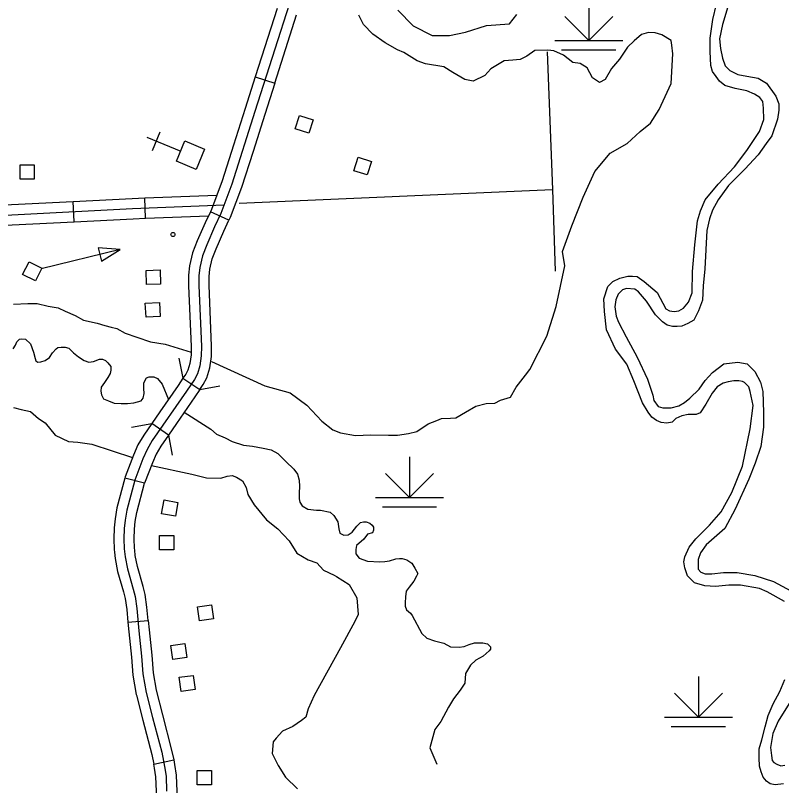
# Model space of a CAD drawing. Extents: x 1084508 to 1142749, y 1057638 to 1093403.
# Drawn here: x 1127533 to 1129304, y 1089775 to 1091555 of the extents above; entities that cross this region are included whole.
import ezdxf

# ---------------------------------------------------------------- set-up
doc = ezdxf.new("R2010")
doc.units = 0
for name, color, linetype in [('Level 31', 7, 'Continuous'), ('Level 32', 7, 'Continuous'), ('Level 35', 7, 'Continuous'), ('Level 38', 7, 'Continuous'), ('Level 44', 7, 'Continuous'), ('Level 47', 7, 'Continuous'), ('Level 5', 7, 'Continuous'), ('Level 56', 7, 'Continuous'), ('Level 57', 7, 'Continuous')]:
    doc.layers.add(name, color=color, linetype=linetype)

msp = doc.modelspace()

# ---------------------------------------------------------------- linework, layer by layer
at = {"layer": 'Level 31'}
for p, q in [((1128087.9, 1091412.9), (1128132.8, 1091398.6)), ((1128026.9, 1091081.7), (1127984.1, 1091101.2)), ((1127920.6, 1090716.2), (1127959.7, 1090689.9)), ((1127887.1, 1090584.6), (1127848.4, 1090611.4)), ((1127831.8, 1090473.6), (1127786.2, 1090485.5)), ((1127793.4, 1090152.2), (1127840.3, 1090156.4)), ((1127853.2, 1089824.3), (1127899.3, 1089833.9)), ((1127853.2, 1089824.3), (1127853.2, 1089824.3))]:
    msp.add_line(p, q, dxfattribs=at)
for points in [[(1128212.1, 1091725.1), (1128087.1, 1091333), (1128033.7, 1091164.6), (1128008.1, 1091097), (1127993.9, 1091065.9), (1127975.6, 1091024.7), (1127965.5, 1090999), (1127959.4, 1090971.9), (1127957.4, 1090953), (1127957.4, 1090930.7), (1127963.5, 1090789.9), (1127962.8, 1090768.3), (1127959.4, 1090745.3), (1127954, 1090726.4), (1127947.2, 1090713.6), (1127929, 1090686.5), (1127849.9, 1090572.3), (1127837.8, 1090551.3), (1127828.3, 1090529.7), (1127809.4, 1090481), (1127791.1, 1090411.3), (1127787.1, 1090388.4), (1127785.1, 1090368.8), (1127784.4, 1090345.1), (1127785.1, 1090322.1), (1127787.1, 1090303.2), (1127792.5, 1090275.5), (1127806, 1090228.8), (1127810.1, 1090211.9), (1127814.1, 1090184.2), (1127818.9, 1090132.1), (1127824.9, 1090074), (1127828.3, 1090032.7), (1127835.7, 1089990.2), (1127850.6, 1089932), (1127871.6, 1089851.6), (1127878.3, 1089819.1), (1127881.7, 1089796.8), (1127883, 1089761.6)], [(1128138.2, 1091570.8), (1128087.9, 1091412.9)], [(1128132.8, 1091398.6), (1128183.1, 1091556.5)], [(1128087.9, 1091412.9), (1128064.7, 1091340.1), (1128037.7, 1091254.9)], [(1128132.8, 1091398.6), (1128109.6, 1091325.8), (1128082.6, 1091240.7)], [(1128037.7, 1091254.9), (1128011.5, 1091172.4), (1127986.3, 1091106.1), (1127984.1, 1091101.2)], [(1128082.6, 1091240.7), (1128056, 1091156.9), (1128029.8, 1091087.9), (1128026.9, 1091081.7)], [(1127984.1, 1091101.2), (1127972.4, 1091075.6), (1127953.9, 1091033.8), (1127942.9, 1091005.9), (1127936.1, 1090975.8), (1127933.8, 1090954.3), (1127933.8, 1090934.8)], [(1127980.9, 1090934.8), (1127980.9, 1090951.8), (1127982.7, 1090968.1), (1127988.1, 1090992), (1127997.4, 1091015.6), (1128015.3, 1091056.3), (1128026.9, 1091081.7)], [(1127933.8, 1090934.8), (1127933.8, 1090930.2), (1127939.9, 1090789.8), (1127939.3, 1090769.9)], [(1127986.3, 1090768.5), (1127987, 1090790.1), (1127980.9, 1090931.2), (1127980.9, 1090934.8)], [(1127939.3, 1090770.4), (1127936.3, 1090750.3), (1127932, 1090735.2), (1127927, 1090725.7), (1127920.6, 1090716.2)], [(1127959.7, 1090689.9), (1127967.5, 1090701.5), (1127976, 1090717.6), (1127982.5, 1090740.4), (1127986.3, 1090766.2), (1127986.3, 1090768.5)], [(1127920.6, 1090716.2), (1127909.6, 1090699.8), (1127867.1, 1090638.4)], [(1127959.7, 1090689.9), (1127948.4, 1090673.2), (1127905.8, 1090611.6)], [(1127867.1, 1090638.4), (1127848.4, 1090611.4)], [(1127848.4, 1090611.4), (1127830, 1090584.9), (1127816.7, 1090562), (1127806.5, 1090538.6), (1127787, 1090488.3), (1127786.2, 1090485.5)], [(1127905.8, 1090611.6), (1127887.1, 1090584.6)], [(1127887.1, 1090584.6), (1127869.8, 1090559.6), (1127858.8, 1090540.6), (1127850.1, 1090520.7), (1127831.8, 1090473.7), (1127831.8, 1090473.6)], [(1127786.2, 1090485.5), (1127768.1, 1090416.4), (1127763.8, 1090391.6), (1127761.6, 1090370.3), (1127760.8, 1090345.1), (1127761.6, 1090320.5), (1127762.2, 1090314.1)], [(1127809.1, 1090319.1), (1127808.6, 1090323.7), (1127807.9, 1090345.1), (1127808.6, 1090367.2), (1127810.4, 1090385.1), (1127814.2, 1090406.3), (1127831.8, 1090473.6)], [(1127762.2, 1090314.1), (1127763.8, 1090299.7), (1127769.6, 1090269.9), (1127783.3, 1090222.8), (1127786.9, 1090207.5), (1127790.7, 1090181.4), (1127793.4, 1090152.2)], [(1127840.3, 1090156.4), (1127837.5, 1090187), (1127833.2, 1090216.4), (1127828.8, 1090234.8), (1127815.4, 1090281), (1127810.4, 1090306.7), (1127809.1, 1090319.1)], [(1127840.3, 1090156.4), (1127842.3, 1090134.4), (1127848.4, 1090076.2), (1127851.7, 1090035.7), (1127858.8, 1089995.1), (1127858.6, 1089995.6)], [(1127793.4, 1090152.2), (1127795.4, 1090129.8), (1127801.5, 1090071.8), (1127804.9, 1090029.8), (1127812.7, 1089985.2), (1127813, 1089983.9)], [(1127858.7, 1089995.6), (1127873.4, 1089937.9), (1127894.5, 1089856.9), (1127899.3, 1089833.9)], [(1127813, 1089984), (1127827.8, 1089926.1), (1127848.6, 1089846.2), (1127853.2, 1089824.3)], [(1127899.3, 1089833.9), (1127901.5, 1089823.3), (1127905.2, 1089799), (1127906.6, 1089761.4), (1127903.8, 1089713.5), (1127900, 1089683), (1127890.5, 1089657.5)], [(1127846.4, 1089673.9), (1127853.9, 1089694.3), (1127856.9, 1089717.8), (1127859.5, 1089761.9), (1127858.2, 1089794.6), (1127855.1, 1089814.9), (1127853.2, 1089824.3)]]:
    msp.add_lwpolyline(points, dxfattribs=at)
at = {"layer": 'Level 32'}
for p, q in [((1127834.3, 1091086.1), (1127832.4, 1091133.1)), ((1127669, 1091078), (1127666.6, 1091125.1))]:
    msp.add_line(p, q, dxfattribs=at)
for points in [[(1127666.6, 1091125.1), (1127803.3, 1091132), (1127832.4, 1091133.1)], [(1127832.4, 1091133.1), (1127999.1, 1091139.8)], [(1125349.1, 1091024.6), (1125520.1, 1091026.3), (1125602.5, 1091029.5), (1125898.7, 1091037), (1126166.7, 1091043.8), (1126642.6, 1091064.8), (1127080.8, 1091085.6), (1127174.5, 1091085.6), (1127309.6, 1091086.9), (1127525.3, 1091094.3), (1127804.4, 1091108.5), (1128015.6, 1091116.8)], [(1127501.5, 1091117.1), (1127524.3, 1091117.9), (1127666.6, 1091125.1)], [(1127669, 1091078), (1127805.4, 1091084.9), (1127834.3, 1091086.1)], [(1127834.3, 1091086.1), (1127979.8, 1091091.9)], [(1127503.1, 1091070), (1127526.2, 1091070.8), (1127669, 1091078)]]:
    msp.add_lwpolyline(points, dxfattribs=at)
at = {"layer": 'Level 35'}
for points in [[(1129260.5, 1091355.7), (1129254.3, 1091365.4), (1129241.5, 1091373.1), (1129224.1, 1091380.3), (1129196.9, 1091386), (1129172.8, 1091392.6), (1129161, 1091402.9), (1129152.8, 1091413.7), (1129144.6, 1091425), (1129140.5, 1091439.3), (1129139.5, 1091471.8), (1129139.5, 1091502.5), (1129145.6, 1091545.6), (1129153.8, 1091581)], [(1129182.4, 1091582.3), (1129167.3, 1091533.9), (1129160.6, 1091501), (1129163.2, 1091478.4), (1129167.8, 1091455.9), (1129174.1, 1091438.3), (1129184.3, 1091427.5), (1129203.3, 1091418.6), (1129224.2, 1091414.8), (1129250.4, 1091409.7), (1129269.3, 1091398.4), (1129290.9, 1091368.1), (1129298, 1091350.7), (1129298, 1091336.3), (1129294.5, 1091314.8), (1129281.6, 1091276.8)], [(1129169, 1090704.9), (1129155.2, 1090696.2), (1129143.9, 1090681.9), (1129129.5, 1090656.2), (1129115.7, 1090636.7), (1129107, 1090632.6), (1129102.4, 1090632.6), (1129088, 1090632.1), (1129074, 1090629.6), (1129059.8, 1090622.9), (1129051.1, 1090614.6), (1129039.3, 1090612.1), (1129025.9, 1090613.7), (1129015.1, 1090618.8), (1129004.4, 1090626.4), (1128995.7, 1090638.2), (1128982.4, 1090659.8), (1128962.9, 1090710.1), (1128946.5, 1090748.6), (1128920.3, 1090783.4), (1128899.3, 1090828.1), (1128894.7, 1090870.7), (1128893.6, 1090899.9), (1128902.9, 1090928.3), (1128914.2, 1090939.6), (1128930, 1090947.3), (1128948.5, 1090952.4), (1128959.8, 1090952.4), (1128970.6, 1090951.4), (1128987, 1090939.6), (1129016.7, 1090914.5), (1129036.7, 1090876.5), (1129045.4, 1090871.9), (1129055.7, 1090870.9), (1129066.5, 1090872.4), (1129077.9, 1090878), (1129089.2, 1090891.9), (1129097.4, 1090913.4), (1129098.5, 1090963.2), (1129104.1, 1091024.8), (1129110.2, 1091080.2), (1129116.9, 1091103.3), (1129127.7, 1091128.4), (1129157.9, 1091164.8), (1129195.4, 1091204.9), (1129224.1, 1091242.8), (1129253.3, 1091286.4), (1129263.1, 1091314.1), (1129262.5, 1091340.8), (1129260.5, 1091355.7)], [(1129281.6, 1091276.8), (1129268.8, 1091258.9), (1129249.8, 1091232.6), (1129219.1, 1091199.8), (1129181.6, 1091161.8), (1129158, 1091129), (1129144.7, 1091104.9), (1129138, 1091084.9), (1129131.4, 1091057.7), (1129126.8, 1090969.4), (1129123.2, 1090929.9), (1129121.6, 1090896.5), (1129111.9, 1090871.9), (1129101.6, 1090850.4), (1129087.3, 1090843.2), (1129073.9, 1090837), (1129062.7, 1090836), (1129052.4, 1090836), (1129040.1, 1090839.1), (1129029.3, 1090846.3), (1129012.9, 1090863.2), (1128992.4, 1090894.5), (1128973.4, 1090916), (1128964.7, 1090922.2), (1128945.7, 1090923.7), (1128936.5, 1090920.7), (1128926.8, 1090910.4), (1128921.1, 1090897.6), (1128919.1, 1090881.2), (1128921.6, 1090859.6), (1128927.3, 1090845.8), (1128945.2, 1090811.9), (1128970.4, 1090764.7), (1128994.5, 1090714.4), (1129006.8, 1090677.5), (1129008.8, 1090664.6), (1129019.1, 1090650.8), (1129029.8, 1090648.2), (1129049.3, 1090647.7), (1129066.8, 1090652.3), (1129079.6, 1090660.5), (1129091.9, 1090670.3), (1129113.9, 1090691.3), (1129127.8, 1090710.8), (1129144.7, 1090729.8), (1129157.7, 1090739.8), (1129170.9, 1090749.3), (1129203.2, 1090753.4), (1129224.8, 1090749.4), (1129242.5, 1090731.6)], [(1127528.5, 1090784.5), (1127533.6, 1090793.1), (1127536.7, 1090800.7), (1127542.8, 1090806.8), (1127548.3, 1090807.3), (1127556.5, 1090806.3), (1127568.7, 1090795.6), (1127575.3, 1090776.3), (1127578.9, 1090762.1), (1127580.9, 1090756.5), (1127585, 1090753.4), (1127592.1, 1090753.9), (1127602.3, 1090757), (1127612.4, 1090764.6), (1127619, 1090774.8), (1127627.7, 1090784.5), (1127631.7, 1090787), (1127638.9, 1090788), (1127648.5, 1090788), (1127657.2, 1090785.5), (1127667.9, 1090775.3), (1127679, 1090765.6), (1127692.3, 1090757), (1127702.9, 1090753.4), (1127713.6, 1090754.9), (1127727.9, 1090760), (1127734.5, 1090760), (1127741.6, 1090757), (1127747.2, 1090751.9), (1127754.3, 1090743.8), (1127754.3, 1090735.1), (1127752.8, 1090727), (1127747.2, 1090717.8), (1127739, 1090706.1), (1127731.4, 1090695.4), (1127730.9, 1090686.3), (1127732.4, 1090677.6), (1127737, 1090669), (1127748.7, 1090664.4), (1127761.4, 1090658.8), (1127778.2, 1090657.8), (1127792.4, 1090657.8), (1127807.2, 1090659.8), (1127824, 1090664.4), (1127828.5, 1090670.5), (1127831.1, 1090680.7), (1127830.6, 1090692.4), (1127830.1, 1090705.1), (1127832.9, 1090710.5), (1127836.2, 1090717), (1127842.4, 1090719.3), (1127853.6, 1090719.8), (1127862.1, 1090715.7), (1127872.5, 1090702.7), (1127887, 1090667.1)], [(1129242.5, 1090731.6), (1129255.2, 1090707.5), (1129260.9, 1090685.3), (1129262.8, 1090637.2), (1129262.1, 1090603.4), (1129256, 1090558.3), (1129243.2, 1090519.8), (1129228.8, 1090482.9), (1129197, 1090413.6), (1129172.9, 1090369), (1129129.8, 1090331), (1129117, 1090312.5), (1129111.4, 1090297.1), (1129111.4, 1090285.9), (1129111.4, 1090274.6), (1129117.5, 1090267.9), (1129127.8, 1090264.3), (1129142.7, 1090264.3), (1129169.8, 1090267.4), (1129201.6, 1090267.4), (1129242.7, 1090260.2), (1129285.7, 1090246.4), (1129325.7, 1090224.8)], [(1129310.6, 1090200.3), (1129270.6, 1090222.4), (1129253.1, 1090230.1), (1129209.5, 1090238.3), (1129182.4, 1090237.8), (1129151.1, 1090235.2), (1129126.5, 1090236.7), (1129103.2, 1090243.3), (1129087, 1090259.8), (1129080.8, 1090277.8), (1129078.3, 1090292.1), (1129080.3, 1090303.4), (1129090.6, 1090325.5), (1129105.9, 1090345), (1129137.7, 1090376.4), (1129164.9, 1090407.7), (1129189.5, 1090452.4), (1129213.6, 1090513.4), (1129231.6, 1090599.1), (1129238.8, 1090653.1), (1129231.6, 1090686), (1129228.5, 1090696.7), (1129218.8, 1090706.5), (1129213.6, 1090709), (1129205.4, 1090710.6), (1129194.1, 1090710.6), (1129181.1, 1090708.2), (1129169, 1090704.9)], [(1127923.7, 1090637.5), (1127984.9, 1090598.8), (1127998.6, 1090587.1), (1128018.4, 1090578.9), (1128034.2, 1090570.3), (1128060.6, 1090561.5), (1128081.5, 1090559.4), (1128106.4, 1090554.3), (1128124.2, 1090550.8), (1128140, 1090542.6), (1128158.8, 1090523.8), (1128177.1, 1090506), (1128185.2, 1090494.3), (1128189.3, 1090480.6), (1128190.3, 1090466.3), (1128189.3, 1090451.1), (1128189.3, 1090437.8), (1128190.8, 1090430.2), (1128196.4, 1090421.5), (1128209.6, 1090413.9), (1128229.5, 1090411.4), (1128238.6, 1090411.4), (1128260.6, 1090406.6), (1128269.7, 1090399), (1128278.4, 1090384.7), (1128280.9, 1090368.4), (1128283.5, 1090357.8), (1128292.6, 1090353.2), (1128302.8, 1090354.2), (1128311.9, 1090360.3), (1128322.6, 1090374), (1128331.3, 1090383.2), (1128337.9, 1090384.2), (1128344.5, 1090384.2), (1128352.6, 1090381.2), (1128357.7, 1090376.6), (1128360.8, 1090372), (1128360.8, 1090365.4), (1128358.7, 1090359.3), (1128347.5, 1090356.2), (1128338.9, 1090344.5), (1128322.1, 1090329.8), (1128320.1, 1090320.1), (1128320.1, 1090310.4), (1128327.7, 1090300.3), (1128347, 1090293.6), (1128375.5, 1090292.1), (1128387.2, 1090292.6), (1128398.4, 1090294.2), (1128412.6, 1090298.7), (1128420.8, 1090299.8), (1128427.4, 1090299.8), (1128438.1, 1090296.7), (1128449.7, 1090288.6), (1128456.4, 1090277.4), (1128463.5, 1090264.6), (1128460.4, 1090258.5), (1128454.3, 1090247.3), (1128443.6, 1090233.1), (1128436.5, 1090224.5), (1128435, 1090210.7), (1128434, 1090197.5), (1128434, 1090189.3), (1128437.5, 1090180.7), (1128446.2, 1090173.6), (1128450.8, 1090167.5), (1128472.6, 1090126.3), (1128484.3, 1090115.5), (1128502.1, 1090109.4), (1128524, 1090104.3), (1128539.2, 1090095.6), (1128559.1, 1090094.6), (1128570.8, 1090096.1), (1128582, 1090101.2), (1128594.7, 1090104.8), (1128603.8, 1090104.8), (1128613.5, 1090104.8), (1128624.7, 1090102.2), (1128631.3, 1090095.6), (1128631.8, 1090090), (1128628.7, 1090086.5), (1128614.5, 1090073.8), (1128597.7, 1090064.6), (1128585, 1090052.9), (1128573.8, 1090033.6), (1128571.8, 1090011.2), (1128561.1, 1089994.9), (1128545.9, 1089975.1), (1128534.2, 1089956.2), (1128516.9, 1089923.2), (1128503.1, 1089904.7), (1128491.4, 1089862.3), (1128507.8, 1089824.1)], [(1129308.8, 1089778.6), (1129289, 1089776.4), (1129277.7, 1089779), (1129269, 1089785.1), (1129261.8, 1089793.9), (1129256.7, 1089806.7), (1129253.1, 1089819.5), (1129252.6, 1089838.5), (1129252.1, 1089859.5), (1129258.3, 1089880.6), (1129266.5, 1089910.3), (1129273.1, 1089936.5), (1129284.4, 1089963.9), (1129300.3, 1089992.4), (1129312.1, 1090019.6)], [(1129321.6, 1089964.2), (1129296, 1089923.6), (1129284.2, 1089894.9), (1129278.5, 1089862.6), (1129280.6, 1089844.6), (1129282.6, 1089832.8), (1129286.2, 1089828.2), (1129292.9, 1089824.1), (1129302.6, 1089820), (1129311.9, 1089821.6)]]:
    msp.add_lwpolyline(points, dxfattribs=at)
at = {"layer": 'Level 38'}
for points in [[(1127920.8, 1090716.4), (1127912.3, 1090762.7)], [(1128005.9, 1090698.2), (1127959.5, 1090689.7)], [(1127802.1, 1090603), (1127848.4, 1090611.4)], [(1127887.1, 1090584.6), (1127895.6, 1090538.3)]]:
    msp.add_lwpolyline(points, dxfattribs=at)
at = {"layer": 'Level 44'}
for p, q in [((1128858.7, 1091590.8), (1128858.7, 1091496.7)), ((1128858.7, 1091496.7), (1128803.2, 1091552.1)), ((1128858.7, 1091496.7), (1128914.2, 1091552.1)), ((1128780.2, 1091496.7), (1128937.2, 1091496.7)), ((1128795.9, 1091475.3), (1128921.5, 1091475.3)), ((1128444.3, 1090534.5), (1128444.3, 1090440.4)), ((1128444.3, 1090440.4), (1128388.8, 1090495.9)), ((1128444.3, 1090440.4), (1128499.7, 1090495.9)), ((1128365.8, 1090440.4), (1128522.7, 1090440.4)), ((1128381.5, 1090419), (1128507, 1090419)), ((1129112.1, 1090027.1), (1129112.1, 1089932.9)), ((1129112.1, 1089932.9), (1129056.6, 1089988.4)), ((1129112.1, 1089932.9), (1129167.6, 1089988.4)), ((1129033.6, 1089932.9), (1129190.5, 1089932.9)), ((1129049.3, 1089911.5), (1129174.8, 1089911.5))]:
    msp.add_line(p, q, dxfattribs=at)
at = {"layer": 'Level 47'}
for points in [[(1128417.3, 1091566.8), (1128452.9, 1091530.7), (1128496.6, 1091508.3), (1128536.8, 1091508.3), (1128573.4, 1091516), (1128622.2, 1091531.7), (1128675.6, 1091535.8), (1128692.4, 1091556.7)], [(1128883.6, 1091400), (1128867.3, 1091410.6), (1128854.6, 1091433.5), (1128838.4, 1091443.7), (1128821.6, 1091445.8), (1128800.3, 1091462.8), (1128778.2, 1091472.7), (1128764.1, 1091474.8), (1128734.1, 1091473.7), (1128715.3, 1091461), (1128700, 1091452.9), (1128683.3, 1091451.4), (1128663.4, 1091450.3), (1128631.9, 1091431.5), (1128618.7, 1091416.2), (1128591.2, 1091403), (1128571.9, 1091407.1), (1128544.4, 1091422.9), (1128523.6, 1091436.1), (1128481.4, 1091442.7), (1128462.1, 1091450.3), (1128431, 1091469.2), (1128416.8, 1091475.3), (1128387.8, 1091491.5), (1128359.8, 1091511.4), (1128338, 1091533.8), (1128327.3, 1091555.7)], [(1127986.9, 1090754.7), (1128110.1, 1090698.6), (1128168.5, 1090682.8), (1128207.2, 1090653.8), (1128241.3, 1090617.2), (1128267.2, 1090596.9), (1128285, 1090589.8), (1128319.6, 1090584.2), (1128354.7, 1090585.2), (1128395.4, 1090584.7), (1128416.2, 1090584.7), (1128442.2, 1090588.3), (1128461, 1090592.8), (1128487.4, 1090610.6), (1128507.3, 1090618.3), (1128518.5, 1090622.9), (1128538.8, 1090623.9), (1128551, 1090624.9), (1128573.9, 1090637.6), (1128597.3, 1090651.4), (1128621.2, 1090658), (1128641.5, 1090659), (1128654.7, 1090665.6), (1128677.6, 1090672.2), (1128690.8, 1090695.6), (1128712.7, 1090723.1), (1128722.4, 1090736.3), (1128761.6, 1090813.9), (1128783.4, 1090882), (1128803.3, 1090976.2), (1128797.7, 1091009.2), (1128819.5, 1091068.9), (1128846, 1091135), (1128872.9, 1091194.1), (1128908, 1091236.3), (1128947.2, 1091258.8), (1128977.7, 1091286.8), (1129001.1, 1091306.1), (1129021.4, 1091337.2), (1129049.4, 1091397.2), (1129053, 1091466.4), (1129050.9, 1091486.3), (1129049.4, 1091497.1), (1129027.5, 1091509.9), (1129011.8, 1091514.9), (1128997, 1091515.5), (1128980.7, 1091510.9), (1128963.7, 1091496.4), (1128948.2, 1091481.9), (1128929.4, 1091453.9), (1128911.1, 1091432), (1128896.8, 1091406.6), (1128883.6, 1091400)], [(1127528.8, 1090887.6), (1127562.3, 1090889.1), (1127583.7, 1090889.1), (1127609.1, 1090883), (1127632.5, 1090879), (1127648.8, 1090871.3), (1127671.2, 1090861.2), (1127691, 1090850.5), (1127722.5, 1090843.4), (1127740.3, 1090838), (1127755.1, 1090834.3), (1127767.8, 1090831.6), (1127787.3, 1090820.5), (1127814.2, 1090811), (1127845.4, 1090800.5), (1127879.7, 1090794.7), (1127939.4, 1090776.2)], [(1127529, 1090648.6), (1127546.8, 1090643.7), (1127568.4, 1090639.3), (1127586.9, 1090623.3), (1127602.3, 1090613.5), (1127625.1, 1090584.5), (1127655.9, 1090569.7), (1127677.4, 1090568.5), (1127710.1, 1090564.2), (1127804.2, 1090533.4)], [(1127847.7, 1090514.6), (1127941.2, 1090494.5), (1127975.1, 1090485.9), (1128008.4, 1090485.3), (1128023.1, 1090489.6), (1128034.6, 1090491.1), (1128044.4, 1090487.4), (1128058.6, 1090479.4), (1128066.6, 1090464), (1128070.9, 1090447.9), (1128085.1, 1090423.3), (1128113.4, 1090388.8), (1128139.9, 1090368.4), (1128165.8, 1090340.1), (1128183.6, 1090311.7), (1128210.1, 1090296.3), (1128229.8, 1090289.6), (1128245.2, 1090272.6), (1128269.9, 1090260.9), (1128275.5, 1090258.3), (1128304.9, 1090239.8)], [(1128304.9, 1090239.8), (1128322.3, 1090208.4), (1128325.4, 1090170.4), (1128317.7, 1090153.8), (1128285.1, 1090092.8), (1128223.7, 1089983)], [(1128223.7, 1089983), (1128210, 1089951.9), (1128205, 1089932.8), (1128194.6, 1089924.8), (1128174.3, 1089911.2)], [(1128174.3, 1089911.2), (1128150.8, 1089900.7), (1128136.1, 1089884.1), (1128129.3, 1089875.5), (1128126.8, 1089849), (1128140.4, 1089821), (1128157.5, 1089794.2), (1128185.4, 1089767.5)]]:
    msp.add_lwpolyline(points, dxfattribs=at)
at = {"layer": 'Level 5'}
for points in [[(1128762.7, 1091470.6), (1128774.7, 1091152.4)], [(1128050.7, 1091120.7), (1128774.7, 1091152.4)], [(1128774.7, 1091152.4), (1128781, 1090963.7)]]:
    msp.add_lwpolyline(points, dxfattribs=at)
at = {"layer": 'Level 56'}
for points in [[(1128211.6, 1091282.7), (1128180.4, 1091292.6), (1128190.3, 1091323.8), (1128221.5, 1091313.9)], [(1128346.8, 1091186.1), (1128315.6, 1091195.9), (1128325.5, 1091227.2), (1128356.7, 1091217.3)], [(1127544.3, 1091176.6), (1127544.3, 1091209.3), (1127577.1, 1091209.3), (1127577.1, 1091176.6)], [(1127725, 1091017.7), (1127732.6, 1090986.6), (1127775.5, 1091013.5)], [(1127550.2, 1090955.9), (1127564.9, 1090985.1), (1127594.2, 1090970.5), (1127579.6, 1090941.3)], [(1127835.3, 1090965.5), (1127868, 1090966.6), (1127869.1, 1090933.8), (1127836.4, 1090932.7)], [(1127833.7, 1090890), (1127866.4, 1090891.6), (1127868, 1090858.9), (1127835.3, 1090857.3)], [(1127871.1, 1090402.9), (1127876.9, 1090435.1), (1127909.1, 1090429.3), (1127903.3, 1090397.1)], [(1127866.7, 1090319.8), (1127866.7, 1090352.5), (1127899.5, 1090352.5), (1127899.5, 1090319.8)], [(1127991, 1090160.3), (1127958.7, 1090155.8), (1127954.2, 1090188.2), (1127986.5, 1090192.8)], [(1127929.9, 1090070.8), (1127897.5, 1090066.3), (1127893, 1090098.8), (1127925.3, 1090103.3)], [(1127948.8, 1089997.1), (1127916.5, 1089992.5), (1127911.9, 1090025), (1127944.3, 1090029.5)], [(1127953.7, 1089776.7), (1127953.7, 1089809.3), (1127986.4, 1089809.3), (1127986.4, 1089776.7)]]:
    msp.add_lwpolyline(points, close=True, dxfattribs=at)
msp.add_lwpolyline([(1127775.5, 1091013.5), (1127593.2, 1090969.2)], dxfattribs=at)
msp.add_circle((1127897.5, 1091048.5), 4.71, dxfattribs=at)
at = {"layer": 'Level 57'}
for p, q in [((1127850.2, 1091242.7), (1127868, 1091286.2)), ((1127837.3, 1091273.4), (1127915.5, 1091241.3))]:
    msp.add_line(p, q, dxfattribs=at)
msp.add_lwpolyline([(1127951.1, 1091199.1), (1127905.8, 1091217.7), (1127925.1, 1091264.7), (1127970.4, 1091246.1)], close=True, dxfattribs=at)

doc.saveas('drawing.dxf')
